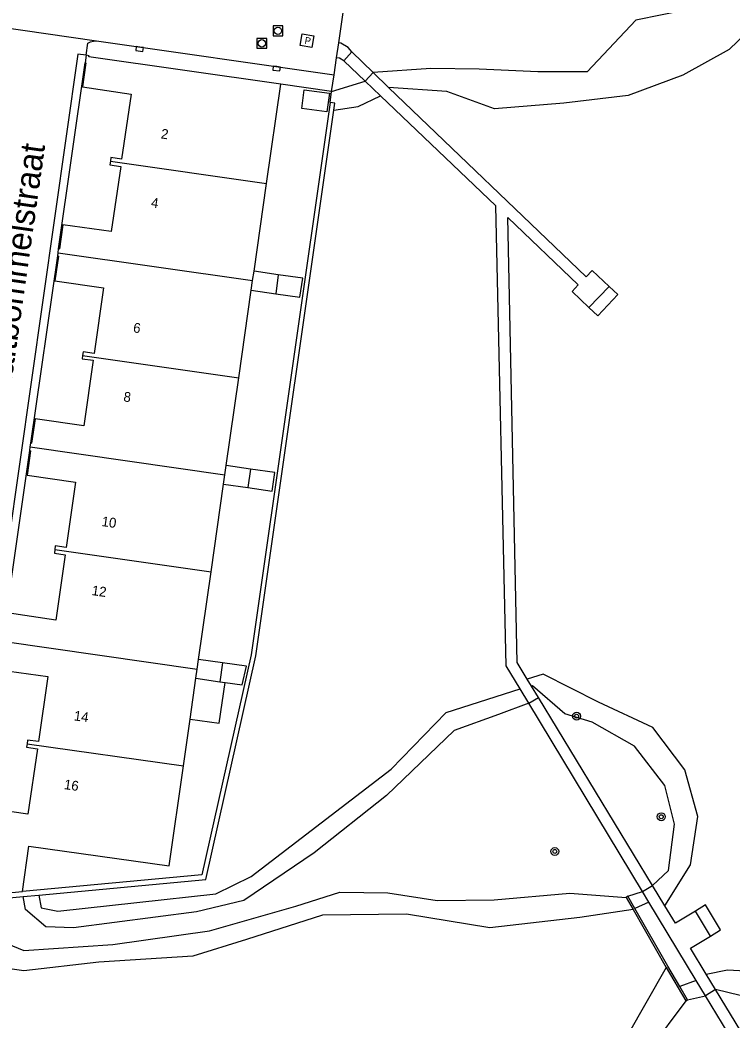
# Model space of a CAD drawing. Extents: x 125000 to 129004, y 397500 to 399008.
# Drawn here: x 127151.1 to 127223.8, y 398322.8 to 398424.9 of the extents above; entities that cross this region are included whole.
import ezdxf

# ---------------------------------------------------------------- set-up
doc = ezdxf.new("R2010")
doc.units = 0
for name, color, linetype in [('gg-afsc-faunaraster', 7, 'Continuous'), ('gg-anno-huisnummerreeks BGT', 7, 'Continuous'), ('gg-anno-openbare ruimte label', 7, 'Continuous'), ('gg-bbg-bijgebouw', 7, 'Continuous'), ('gg-bbg-hoofdgebouw', 7, 'Continuous'), ('gg-bbg-luifel en loopbrug', 7, 'Continuous'), ('gg-bbg-tussenscheiding', 7, 'Continuous'), ('gg-knt-BGT kruinlijn', 7, 'Continuous'), ('gg-knt-bovenkant onderkant talud', 7, 'Continuous'), ('gg-knt-onverhard', 7, 'Continuous'), ('gg-knt-verharding', 7, 'Continuous'), ('gg-knt-verharding nz', 7, 'Continuous'), ('gg-kwrk-keermuur', 7, 'Continuous'), ('gg-kwrk-kunstwerk niveau 01', 7, 'Continuous'), ('gg-kwrk-stuw', 7, 'Continuous'), ('gt-grn-groengrens', 7, 'Continuous'), ('gt-grn-weggrens', 7, 'Continuous'), ('gt-symb-boom', 7, 'Continuous'), ('gt-symb-brandput', 7, 'Continuous'), ('gt-symb-kolk', 7, 'Continuous'), ('gt-symb-rioolschacht', 7, 'Continuous'), ('gx-grn-maaiveld', 7, 'Continuous')]:
    doc.layers.add(name, color=color, linetype=linetype)

# ---------------------------------------------------------------- blocks, each defined once
blk = doc.blocks.new('gt0-BOOM')
at = {"layer": 'gt-symb-boom'}
for radius in [0.4, 0.2]:
    blk.add_circle((0, 0), radius, dxfattribs=at)
blk = doc.blocks.new('gt0-RS')
at = {"layer": 'gt-symb-rioolschacht'}
blk.add_lwpolyline([(-0.5, -0.5), (0.5, -0.5), (0.5, 0.5), (-0.5, 0.5)], close=True, dxfattribs=at)
blk.add_circle((0, 0), 0.375, dxfattribs=at)
blk = doc.blocks.new('gt0-KOLK')
at = {"layer": 'gt-symb-kolk'}
blk.add_lwpolyline([(0, 0), (0.37, 0), (0.37, 0.4), (-0.38, 0.4), (-0.38, 0), (0, 0)], dxfattribs=at)
blk = doc.blocks.new('gt0-BPUT')
at = {"layer": 'gt-symb-brandput'}
blk.add_lwpolyline([(-0.6, -0.6), (-0.6, 0.6), (0.6, 0.6), (0.6, -0.6)], close=True, dxfattribs=at)
blk.add_text('P', height=0.7, dxfattribs=at).set_placement((-0.23, -0.35))

msp = doc.modelspace()

# ---------------------------------------------------------------- linework, layer by layer
at = {"layer": 'gg-afsc-faunaraster'}
for p, q in [((127183.66, 398422.53), (127184.14, 398425.84)), ((127183.44, 398420.99), (127183.66, 398422.53)), ((127183.19, 398419.26), (127183.44, 398420.99)), ((127182.94, 398417.55), (127183.19, 398419.26))]:
    msp.add_line(p, q, dxfattribs=at)
at = {"layer": 'gg-bbg-bijgebouw'}
for p, q in [((127177.5, 398398.87), (127175.02, 398399.22)), ((127174.74, 398397.29), (127177.23, 398396.93)), ((127174.67, 398379.05), (127172.19, 398379.42)), ((127171.92, 398377.51), (127174.4, 398377.15)), ((127171.8, 398359.28), (127169.36, 398359.62)), ((127169.09, 398357.7), (127171.53, 398357.35)), ((127171.53, 398357.35), (127172.06, 398357.27))]:
    msp.add_line(p, q, dxfattribs=at)
for points in [[(127179.89, 398415.82), (127180.15, 398417.74), (127182.71, 398417.39), (127182.45, 398415.47), (127179.89, 398415.82)], [(127177.23, 398396.93), (127179.71, 398396.58), (127179.99, 398398.51), (127177.5, 398398.87)], [(127174.4, 398377.15), (127176.88, 398376.79), (127177.15, 398378.69), (127174.67, 398379.05)], [(127172.06, 398357.27), (127173.82, 398357.02), (127174.24, 398358.93), (127171.8, 398359.28)]]:
    msp.add_lwpolyline(points, dxfattribs=at)
at = {"layer": 'gg-bbg-hoofdgebouw'}
for p, q in [((127157.88, 398421.25), (127157.77, 398420.49)), ((127176.3, 398408.16), (127177.75, 398418.31)), ((127175.02, 398399.22), (127176.3, 398408.16)), ((127155.03, 398401.11), (127155.08, 398401.51)), ((127155.08, 398401.51), (127155.16, 398401.5)), ((127154.98, 398400.78), (127155.03, 398401.11)), ((127154.98, 398400.78), (127155.06, 398400.77)), ((127174.88, 398398.27), (127175.02, 398399.22)), ((127173.47, 398388.36), (127174.74, 398397.29)), ((127174.74, 398397.29), (127174.88, 398398.27)), ((127172.19, 398379.42), (127173.47, 398388.36)), ((127152.13, 398380.93), (127152.18, 398381.3)), ((127152.18, 398381.3), (127152.24, 398381.68)), ((127152.24, 398381.68), (127152.32, 398381.67)), ((127152.13, 398380.93), (127152.21, 398380.92)), ((127172.05, 398378.46), (127172.19, 398379.42)), ((127171.92, 398377.51), (127172.05, 398378.46)), ((127170.64, 398368.55), (127171.92, 398377.51)), ((127169.36, 398359.62), (127170.64, 398368.55)), ((127169.22, 398358.65), (127169.36, 398359.62)), ((127169.09, 398357.7), (127169.22, 398358.65)), ((127168.49, 398353.54), (127169.09, 398357.7)), ((127167.81, 398348.76), (127168.49, 398353.54)), ((127146.1, 398335.45), (127151.39, 398335.94))]:
    msp.add_line(p, q, dxfattribs=at)
for points in [[(127177.75, 398418.31), (127158.17, 398421.09), (127158.19, 398421.2), (127157.88, 398421.25)], [(127157.77, 398420.49), (127157.87, 398420.47), (127157.52, 398418.02), (127162.47, 398417.3), (127161.51, 398410.66), (127160.41, 398410.82), (127160.36, 398410.44)], [(127160.36, 398410.44), (127160.3, 398410.07), (127161.41, 398409.91), (127160.45, 398403.26), (127155.51, 398403.97), (127155.16, 398401.5)], [(127155.06, 398400.77), (127154.69, 398398.23), (127159.64, 398397.52), (127158.69, 398390.83), (127157.58, 398390.99), (127157.53, 398390.64)], [(127157.53, 398390.64), (127157.48, 398390.29), (127158.59, 398390.14), (127157.65, 398383.45), (127152.68, 398384.16), (127152.32, 398381.67)], [(127152.21, 398380.92), (127151.85, 398378.42), (127156.81, 398377.71), (127155.84, 398371.04), (127154.73, 398371.2), (127154.69, 398370.83)], [(127154.69, 398370.83), (127154.64, 398370.46), (127155.74, 398370.29), (127154.79, 398363.63), (127149.82, 398364.37), (127149.48, 398361.9)], [(127149.38, 398361.14), (127149.02, 398358.58), (127153.97, 398357.88), (127153.02, 398351.24), (127151.91, 398351.4), (127151.86, 398351.03)], [(127151.86, 398351.03), (127151.8, 398350.67), (127152.91, 398350.51), (127151.95, 398343.84), (127147, 398344.57), (127146.65, 398342.15)], [(127151.39, 398335.94), (127152.05, 398340.57), (127166.36, 398338.59), (127167.81, 398348.76)]]:
    msp.add_lwpolyline(points, dxfattribs=at)
at = {"layer": 'gg-bbg-luifel en loopbrug'}
msp.add_lwpolyline([(127168.49, 398353.54), (127171.46, 398353.11), (127172.06, 398357.27)], dxfattribs=at)
at = {"layer": 'gg-bbg-tussenscheiding'}
for p, q in [((127160.36, 398410.44), (127176.3, 398408.16)), ((127155.03, 398401.11), (127174.88, 398398.27)), ((127177.5, 398398.87), (127177.23, 398396.93)), ((127157.53, 398390.64), (127173.47, 398388.36)), ((127152.18, 398381.3), (127172.05, 398378.46)), ((127174.67, 398379.05), (127174.4, 398377.15)), ((127154.69, 398370.83), (127170.64, 398368.55)), ((127149.35, 398361.49), (127169.22, 398358.65)), ((127171.8, 398359.28), (127171.53, 398357.35)), ((127151.86, 398351.03), (127167.81, 398348.76))]:
    msp.add_line(p, q, dxfattribs=at)
at = {"layer": 'gg-knt-BGT kruinlijn'}
for p, q in [((127182.94, 398417.55), (127186.35, 398418.62)), ((127213.16, 398335.47), (127214.67, 398335.97)), ((127224.62, 398325.35), (127222.12, 398325.95)), ((127219.25, 398324.91), (127221.1, 398325.33))]:
    msp.add_line(p, q, dxfattribs=at)
for points in [[(127230.45, 398434.54), (127228.39, 398433.35), (127226.53, 398430.58), (127224.45, 398428.56), (127219.35, 398425.91), (127214, 398424.83), (127209.01, 398419.58), (127203.97, 398419.56), (127198, 398419.84), (127193.07, 398419.89), (127187.17, 398419.48)], [(127215.68, 398336.58), (127217.32, 398338.1), (127217.94, 398342.83), (127216.96, 398346.77), (127213.84, 398350.77), (127209.54, 398353.23), (127206.73, 398354.09), (127203.43, 398356.94), (127203.35, 398356.89)], [(127203.06, 398355.16), (127199.96, 398354), (127195.43, 398352.37), (127188.55, 398345.76), (127181.17, 398339.9), (127173.97, 398335.04), (127169.14, 398333.89), (127156.59, 398332.24), (127153.78, 398332.35), (127151.69, 398334.13), (127151.47, 398335.44)], [(127145.56, 398332.99), (127147.85, 398331.43), (127151.53, 398329.93), (127160.61, 398330.54), (127170.49, 398331.93), (127179.3, 398334.45), (127183.76, 398335.89), (127188.68, 398335.83), (127193.71, 398335.04), (127199.52, 398335.09), (127207.26, 398335.8), (127213, 398335.36)], [(127219.08, 398324.79), (127215.38, 398319.85), (127214.09, 398315.38), (127212.79, 398305.66), (127211.54, 398303.58)]]:
    msp.add_lwpolyline(points, dxfattribs=at)
at = {"layer": 'gg-knt-bovenkant onderkant talud'}
for p, q in [((127215.32, 398334.88), (127213.89, 398334.21)), ((127220.16, 398326.89), (127218.46, 398326.27))]:
    msp.add_line(p, q, dxfattribs=at)
for points in [[(127183.17, 398415.64), (127185.66, 398416.04), (127187.94, 398417.11)], [(127216.94, 398334.5), (127219.58, 398338.66), (127220.33, 398343.59), (127218.97, 398348.36), (127215.72, 398352.68), (127210.18, 398355.27), (127204.52, 398358.13), (127202.91, 398357.62)], [(127153.06, 398335.59), (127153.31, 398334.29), (127155.01, 398333.95), (127171.13, 398335.72), (127174.73, 398337.48), (127189.03, 398348.43), (127194.62, 398354.21), (127202.17, 398356.63)], [(127213.71, 398334.11), (127208.28, 398333.3), (127199.09, 398332.24), (127190.58, 398333.65), (127182.01, 398333.54), (127174.24, 398331.05), (127168.78, 398329.35), (127159.19, 398328.74), (127151.53, 398327.86), (127148.4, 398328.3), (127146.52, 398329.73)], [(127217.09, 398328.22), (127213.06, 398321.15), (127211.21, 398316.22), (127210.66, 398310.18), (127209.36, 398305.05), (127209.77, 398303.53)], [(127221.18, 398327.51), (127223.34, 398327.95), (127227.64, 398327.74), (127229.72, 398327.49)]]:
    msp.add_lwpolyline(points, dxfattribs=at)
at = {"layer": 'gg-knt-onverhard'}
for points in [[(127185.01, 398421.6), (127184.63, 398422.04), (127183.88, 398422.49), (127183.66, 398422.53)], [(127184.17, 398420.7), (127183.73, 398420.95), (127183.44, 398420.99)]]:
    msp.add_lwpolyline(points, dxfattribs=at)
at = {"layer": 'gg-knt-verharding'}
for p, q in [((127158.94, 398422.72), (127183.19, 398419.26)), ((127185.01, 398421.6), (127184.17, 398420.7)), ((127185.01, 398421.6), (127187.17, 398419.48)), ((127155.08, 398401.51), (127157.77, 398420.49)), ((127184.17, 398420.7), (127186.35, 398418.62)), ((127152.24, 398381.68), (127154.98, 398400.78)), ((127149.42, 398361.91), (127152.13, 398380.93)), ((127215.68, 398336.58), (127204.04, 398355.76)), ((127214.67, 398335.97), (127203.06, 398355.16))]:
    msp.add_line(p, q, dxfattribs=at)
for points in [[(127157.88, 398421.25), (127158.06, 398422.49), (127158.33, 398422.62), (127158.62, 398422.7), (127158.94, 398422.72)], [(127217.84, 398243.52), (127220.2, 398247.8), (127221.07, 398276.84), (127215.84, 398285.43), (127224.69, 398321.71), (127222.12, 398325.95)], [(127211.54, 398303.58), (127219.1, 398303.76), (127223.42, 398321.49), (127221.1, 398325.33)]]:
    msp.add_lwpolyline(points, dxfattribs=at)
at = {"layer": 'gg-knt-verharding nz'}
msp.add_lwpolyline([(127157.88, 398421.25), (127157.04, 398421.36), (127148.67, 398362.82)], dxfattribs=at)
at = {"layer": 'gg-kwrk-keermuur'}
for p, q in [((127182.94, 398417.55), (127177.75, 398418.31)), ((127182.78, 398416.45), (127182.94, 398417.55))]:
    msp.add_line(p, q, dxfattribs=at)
msp.add_lwpolyline([(127182.78, 398416.45), (127174.72, 398360.1), (127169.7, 398337.64), (127151.39, 398335.94)], dxfattribs=at)
at = {"layer": 'gg-kwrk-kunstwerk niveau 01'}
for p, q in [((127187.17, 398419.48), (127186.35, 398418.62)), ((127188.76, 398417.97), (127187.17, 398419.48)), ((127187.94, 398417.11), (127186.35, 398418.62)), ((127209.2, 398395.51), (127211.28, 398397.66)), ((127203.35, 398356.89), (127202.91, 398357.62)), ((127203.06, 398355.16), (127202.17, 398356.63)), ((127204.04, 398355.76), (127203.35, 398356.89)), ((127203.06, 398355.16), (127204.04, 398355.76)), ((127214.67, 398335.97), (127215.68, 398336.58)), ((127216.94, 398334.5), (127215.68, 398336.58)), ((127215.32, 398334.88), (127214.67, 398335.97)), ((127220.16, 398326.89), (127215.32, 398334.88)), ((127221.61, 398331.41), (127220.07, 398333.96)), ((127222.12, 398325.95), (127221.18, 398327.51)), ((127221.1, 398325.33), (127220.16, 398326.89)), ((127222.12, 398325.95), (127221.1, 398325.33))]:
    msp.add_line(p, q, dxfattribs=at)
for points in [[(127211.28, 398397.66), (127209.54, 398399.29), (127208.92, 398398.66), (127188.76, 398417.97)], [(127202.17, 398356.63), (127200.75, 398358.98), (127199.69, 398405.89), (127187.94, 398417.11)], [(127202.91, 398357.62), (127201.88, 398359.31), (127200.91, 398404.7), (127208.11, 398397.83), (127207.5, 398397.17), (127209.2, 398395.51)], [(127209.2, 398395.51), (127210.11, 398394.69), (127212.15, 398396.86), (127211.28, 398397.66)], [(127220.07, 398333.96), (127218.02, 398332.72), (127216.94, 398334.5)], [(127221.61, 398331.41), (127222.63, 398332.04), (127221.08, 398334.59), (127220.07, 398333.96)], [(127221.18, 398327.51), (127219.57, 398330.16), (127221.61, 398331.41)]]:
    msp.add_lwpolyline(points, dxfattribs=at)
at = {"layer": 'gg-kwrk-stuw'}
for p, q in [((127213.16, 398335.47), (127213, 398335.36)), ((127213, 398335.36), (127213.71, 398334.11)), ((127213.89, 398334.21), (127213.16, 398335.47)), ((127213.71, 398334.11), (127217.09, 398328.22)), ((127217.09, 398328.22), (127219.08, 398324.79)), ((127219.25, 398324.91), (127218.46, 398326.27)), ((127219.08, 398324.79), (127219.25, 398324.91))]:
    msp.add_line(p, q, dxfattribs=at)
msp.add_lwpolyline([(127218.46, 398326.27), (127217.25, 398328.35), (127213.89, 398334.21)], dxfattribs=at)
at = {"layer": 'gt-grn-groengrens'}
msp.add_line((127151.47, 398335.44), (127153.06, 398335.59), dxfattribs=at)
for points in [[(127183.17, 398415.64), (127183.28, 398416.38), (127182.78, 398416.45)], [(127153.06, 398335.59), (127170.11, 398337.17), (127175.21, 398360.01), (127183.17, 398415.64)], [(127146.1, 398335.45), (127146.15, 398334.95), (127151.47, 398335.44)]]:
    msp.add_lwpolyline(points, dxfattribs=at)
at = {"layer": 'gt-grn-weggrens'}
msp.add_line((127145.54, 398424.66), (127158.94, 398422.72), dxfattribs=at)
at = {"layer": 'gx-grn-maaiveld'}
msp.add_lwpolyline([(127230.82, 398427.92), (127227.1, 398425.26), (127223.52, 398421.84), (127218.78, 398419.24), (127213.21, 398417.15), (127206.63, 398416.36), (127199.55, 398415.78), (127194.71, 398417.55), (127188.76, 398417.97)], dxfattribs=at)

# ---------------------------------------------------------------- block references
at = {"layer": 'gt-symb-boom'}
for p in [(127207.94, 398353.84), (127216.58, 398343.58), (127205.72, 398340.04)]:
    msp.add_blockref('gt0-BOOM', p, dxfattribs=at)
at = {"layer": 'gt-symb-brandput', "rotation": -9.616221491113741}
msp.add_blockref('gt0-BPUT', (127180.43, 398422.75), dxfattribs=at)
at = {"layer": 'gt-symb-kolk'}
for p, rotation in [((127163.36, 398422.09), 172.71784203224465), ((127177.34, 398420.1), 172.71784203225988)]:
    msp.add_blockref('gt0-KOLK', p, dxfattribs=dict(at, rotation=rotation))
at = {"layer": 'gt-symb-rioolschacht'}
for p in [(127177.46, 398423.74), (127175.81, 398422.47)]:
    msp.add_blockref('gt0-RS', p, dxfattribs=at)

# ---------------------------------------------------------------- texts
at = {"layer": 'gg-anno-huisnummerreeks BGT'}
for s, rotation, p in [('2', 351.8, (127165.47, 398412.78)), ('4', 351.8, (127164.46, 398405.76)), ('6', 352, (127162.64, 398393)), ('8', 352, (127161.65, 398385.96)), ('10', 351.8, (127159.42, 398373.24)), ('12', 351.8, (127158.41, 398366.2)), ('14', 351.9, (127156.59, 398353.42)), ('16', 351.8, (127155.58, 398346.41))]:
    msp.add_text(s, height=1, rotation=rotation, dxfattribs=at).set_placement(p)
at = {"layer": 'gg-anno-openbare ruimte label'}
msp.add_text('Zaltbommelstraat', height=2.5, rotation=81.9, dxfattribs=at).set_placement((127150.07, 398386.49))

doc.saveas('drawing.dxf')
